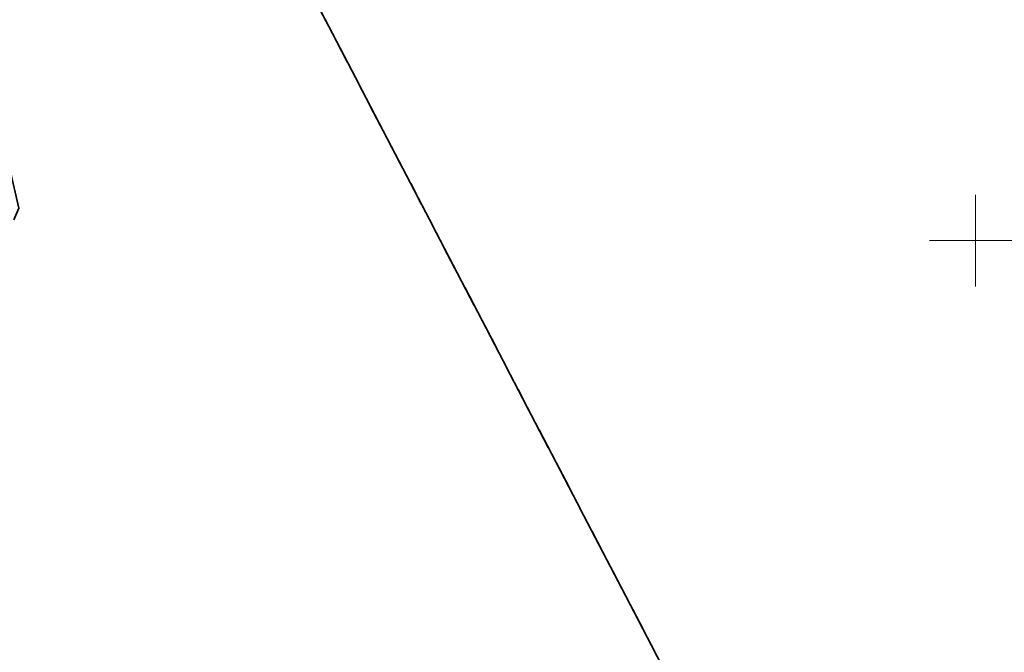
# Model space of a CAD drawing. Header units: metres. Extents: x 538891 to 1080079, y 6588829 to 13178720.
# Tile 568 of 656: x 539958 to 540001, y 6589332 to 6589360. Entities that reach past the tile are written whole.
import ezdxf

# ---------------------------------------------------------------- set-up
doc = ezdxf.new("R2010")
doc.units = ezdxf.units.M
doc.header["$LTSCALE"] = 0.4
doc.linetypes.add('KATASTRIPIIR', pattern=[17.5, 10, -2.5, 2.5, -2.5])
doc.layers.add('GEO', color=7, linetype='Continuous')

# ---------------------------------------------------------------- blocks, each defined once
blk = doc.blocks.new('VKORIS')
at = {"color": 7, "linetype": 'Continuous', "lineweight": 9}
for p, q in [((0, 4), (0, -4)), ((-4, 0), (4, 0))]:
    blk.add_line(p, q, dxfattribs=at)

msp = doc.modelspace()

# ---------------------------------------------------------------- linework, layer by layer
at = {"layer": 'GEO', "color": 35, "linetype": 'KATASTRIPIIR', "lineweight": 35, "true_color": 0xb1703a, "flags": 128}
for points in [[(539443.01, 6589409.31), (539452.71, 6589448.01), (539474.09, 6589442.7), (539521.35, 6589512.66), (539531.92, 6589505.27), (539524.3, 6589495.39), (539522.08, 6589499.6), (539481.56, 6589440.85), (539563.86, 6589420.43), (539625.52, 6589405.13), (539608.81, 6589440.29), (539609.75, 6589442.99), (539608, 6589446.67), (539559.55, 6589546.11), (539564.46, 6589553.36), (539630.53, 6589415.87), (539746.58, 6589386.48), (539806.68, 6589371.25), (539851.41, 6589359.92), (539871.95, 6589354.72), (539867.18, 6589363.58), (539926.12, 6589348.66), (539949.09, 6589342.84), (539954.98, 6589344.13), (539958.19, 6589351.42), (539955.18, 6589364.57), (539908.73, 6589450.44), (539900.61, 6589446.07), (539894.15, 6589442.58), (539889.14, 6589451.77), (539891.02, 6589452.73), (539900.13, 6589457.61), (539896.12, 6589465.27), (539900.48, 6589467.33), (539893.45, 6589480.29), (539898.64, 6589483.31), (539888.11, 6589505.36), (539888.27, 6589511.95), (539890.68, 6589517.36), (539894.85, 6589504.16), (539935.41, 6589429.13), (539960.79, 6589380.36), (539989.71, 6589324.88), (539996.79, 6589323.09), (540010.36, 6589318.34), (540064.33, 6589299.46), (540078.61, 6589294.78), (540116.43, 6589314.56), (540134.41, 6589272.73), (540099.44, 6589253.16), (539963.84, 6589287.14), (539909.52, 6589298.37), (539763.13, 6589328.62), (539689.49, 6589347.26), (539661.86, 6589354.25), (539600.04, 6589369.91), (539443.01, 6589409.31)], [(539960.79, 6589380.36), (539998.29, 6589400.58), (540035.43, 6589331.9), (540010.36, 6589318.34), (539996.79, 6589323.09), (539989.71, 6589324.88), (539960.79, 6589380.36)]]:
    msp.add_lwpolyline(points, dxfattribs=at)

# ---------------------------------------------------------------- block references
at = {"layer": 'GEO', "color": 8, "true_color": 0x7d7d7d, "xscale": 0.5, "yscale": 0.5, "zscale": 0.5}
msp.add_blockref('VKORIS', (540000, 6589350), dxfattribs=at)

doc.saveas('drawing.dxf')
